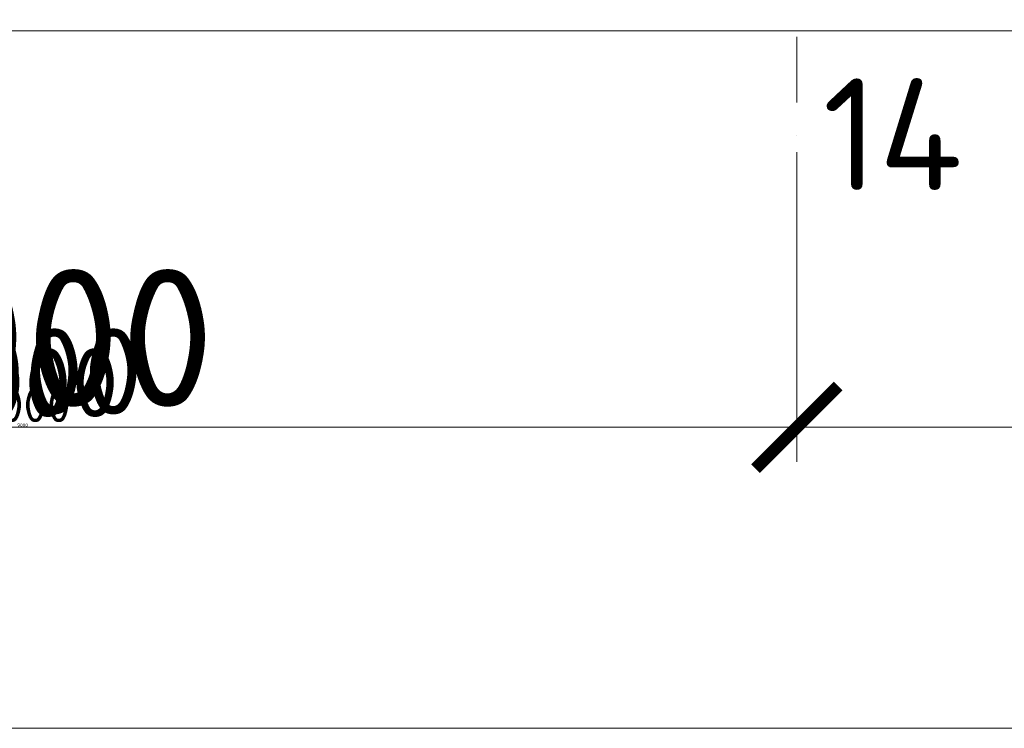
# Model space of a CAD drawing. Header units: millimetres. Extents: x -1695604 to 5289369, y -1488057 to 2187451.
# Tile 589 of 656: x 425033 to 430756, y 144775 to 148895. Entities that reach past the tile are written whole.
import ezdxf

# ---------------------------------------------------------------- set-up
doc = ezdxf.new("R2010")
doc.units = ezdxf.units.MM
doc.linetypes.add('CENTERX2', pattern=[101.6, 63.5, -12.7, 12.7, -12.7])
doc.linetypes.add('DASHDOT', pattern=[25.4, 12.7, -6.35, 0, -6.35])
doc.layers.get('Defpoints').update_dxf_attribs({"color": 8})
for name, color, linetype, lineweight in [('A99_N_koty-200', 5, 'Continuous', 5), ('A99_N_koty-200 @ 1', 5, 'Continuous', 5), ('A99_N_koty-200 @ 10', 5, 'Continuous', 5), ('A99_N_koty-200 @ 100', 5, 'Continuous', 5), ('A99_N_koty-200 @ 200', 5, 'Continuous', 5), ('A99_N_koty-200 @ 250 (1)', 5, 'Continuous', 5), ('A99_N_koty-200 @ 250 (2)', 5, 'Continuous', 5), ('A99_N_koty-200 @ 400', 5, 'Continuous', 5), ('A99_N_txt-popis-200', 240, 'Continuous', 5), ('A99_S_kce-pohl', 7, 'Continuous', 5), ('A99_S_osy', 1, 'CENTERX2', 5)]:
    doc.layers.add(name, color=color, linetype=linetype, lineweight=lineweight)
doc.styles.add('A99_kota', font='isocpeur.ttf', dxfattribs={"height": 2})
doc.styles.add('ad_popis 100', font='isocpeur.ttf', dxfattribs={"height": 200})
doc.dimstyles.new('A99_kota_200 new', dxfattribs={"dimscale": 200, "dimtxt": 2, "dimasz": 1.2, "dimexe": 0.5, "dimexo": 1.5, "dimgap": 0.3, "dimtad": 1, "dimdec": 0, "dimzin": 3, "dimdsep": 46, "dimtxsty": 'A99_kota', "dimblk": 'ARCHTICK', "dimcen": 2.5, "dimazin": 2, "dimtfac": 0.75, "dimtdec": 0, "dimtmove": 2, "dimatfit": 0, "dimfxl": 0, "dimtolj": 1, "dimtzin": 0, "dimlwd": 5, "dimlwe": 5, "dimarcsym": 0})

# ---------------------------------------------------------------- blocks, each defined once
blk = doc.blocks.new('_ArchTick')
at = {"color": 0, "linetype": 'ByBlock', "const_width": 0.15}
blk.add_lwpolyline([(-0.5, -0.5), (0.5, 0.5)], dxfattribs=at)
blk = doc.blocks.new('*D4560')
at = {"layer": 'A99_N_koty-200', "color": 0, "linetype": 'Continuous', "lineweight": 5, "ltscale": 10, "transparency": 16777216}
for p, q in [((429550, 146925), (429550, 146475)), ((438550, 146925), (438550, 146475)), ((438550, 146525), (429550, 146525))]:
    blk.add_line(p, q, dxfattribs=at)
at = {"layer": 'Defpoints', "color": 0, "linetype": 'Continuous', "lineweight": 18, "ltscale": 10, "transparency": 16777216}
for p in [(429550, 149400), (438550, 149400), (429550, 146525)]:
    blk.add_point(p, dxfattribs=at)
at = {"layer": 'A99_N_koty-200', "color": 0, "linetype": 'Continuous', "lineweight": 5, "ltscale": 10, "transparency": 16777216, "xscale": 120, "yscale": 120, "zscale": 120, "rotation": 180}
blk.add_blockref('_ArchTick', (429550, 146525), dxfattribs=at)
at = {"layer": 'A99_N_koty-200', "color": 0, "linetype": 'Continuous', "lineweight": 5, "ltscale": 10, "transparency": 16777216, "xscale": 120, "yscale": 120, "zscale": 120}
blk.add_blockref('_ArchTick', (438550, 146525), dxfattribs=at)
at = {"layer": 'A99_N_koty-200', "color": 0, "linetype": 'Continuous', "ltscale": 10, "transparency": 16777216, "insert": (434050, 146655), "char_height": 200, "attachment_point": 5, "style": 'A99_kota'}
blk.add_mtext('\\A1;9000', dxfattribs=at)
blk = doc.blocks.new('*D4561')
at = {"layer": 'A99_N_koty-200', "color": 0, "linetype": 'Continuous', "lineweight": 5, "ltscale": 10, "transparency": 16777216}
for p, q in [((429550, 147325), (429550, 146425)), ((438550, 147325), (438550, 146425)), ((438550, 146525), (429550, 146525))]:
    blk.add_line(p, q, dxfattribs=at)
at = {"layer": 'Defpoints', "color": 0, "linetype": 'Continuous', "lineweight": 18, "ltscale": 10, "transparency": 16777216}
for p in [(429550, 149400), (438550, 149400), (429550, 146525)]:
    blk.add_point(p, dxfattribs=at)
at = {"layer": 'A99_N_koty-200', "color": 0, "linetype": 'Continuous', "lineweight": 5, "ltscale": 10, "transparency": 16777216, "xscale": 240, "yscale": 240, "zscale": 240, "rotation": 180}
blk.add_blockref('_ArchTick', (429550, 146525), dxfattribs=at)
at = {"layer": 'A99_N_koty-200', "color": 0, "linetype": 'Continuous', "lineweight": 5, "ltscale": 10, "transparency": 16777216, "xscale": 240, "yscale": 240, "zscale": 240}
blk.add_blockref('_ArchTick', (438550, 146525), dxfattribs=at)
at = {"layer": 'A99_N_koty-200', "color": 0, "linetype": 'Continuous', "ltscale": 10, "transparency": 16777216, "insert": (434050, 146785), "char_height": 400, "attachment_point": 5, "style": 'A99_kota'}
blk.add_mtext('\\A1;9000', dxfattribs=at)
blk = doc.blocks.new('*D4562')
at = {"layer": 'A99_N_koty-200', "color": 0, "linetype": 'Continuous', "lineweight": 5, "ltscale": 10, "transparency": 16777216}
for p, q in [((429550, 146529), (429550, 146524.5)), ((438550, 146525), (429550, 146525)), ((438550, 146529), (438550, 146524.5))]:
    blk.add_line(p, q, dxfattribs=at)
at = {"layer": 'Defpoints', "color": 0, "linetype": 'Continuous', "lineweight": 18, "ltscale": 10, "transparency": 16777216}
for p in [(429550, 149400), (438550, 149400), (429550, 146525)]:
    blk.add_point(p, dxfattribs=at)
at = {"layer": 'A99_N_koty-200', "color": 0, "linetype": 'Continuous', "lineweight": 5, "ltscale": 10, "transparency": 16777216, "xscale": 1.2, "yscale": 1.2, "zscale": 1.2, "rotation": 180}
blk.add_blockref('_ArchTick', (429550, 146525), dxfattribs=at)
at = {"layer": 'A99_N_koty-200', "color": 0, "linetype": 'Continuous', "lineweight": 5, "ltscale": 10, "transparency": 16777216, "xscale": 1.2, "yscale": 1.2, "zscale": 1.2}
blk.add_blockref('_ArchTick', (438550, 146525), dxfattribs=at)
at = {"layer": 'A99_N_koty-200', "color": 0, "linetype": 'Continuous', "ltscale": 10, "transparency": 16777216, "insert": (434050, 146526.3), "char_height": 2, "attachment_point": 5, "style": 'A99_kota'}
blk.add_mtext('\\A1;9000', dxfattribs=at)
blk = doc.blocks.new('*D4563')
at = {"layer": 'A99_N_koty-200', "color": 0, "linetype": 'Continuous', "lineweight": 5, "ltscale": 10, "transparency": 16777216}
for p, q in [((429550, 148125), (429550, 146325)), ((438550, 148125), (438550, 146325)), ((438550, 146525), (429550, 146525))]:
    blk.add_line(p, q, dxfattribs=at)
at = {"layer": 'Defpoints', "color": 0, "linetype": 'Continuous', "lineweight": 18, "ltscale": 10, "transparency": 16777216}
for p in [(429550, 149400), (438550, 149400), (429550, 146525)]:
    blk.add_point(p, dxfattribs=at)
at = {"layer": 'A99_N_koty-200', "color": 0, "linetype": 'Continuous', "lineweight": 5, "ltscale": 10, "transparency": 16777216, "xscale": 480, "yscale": 480, "zscale": 480, "rotation": 180}
blk.add_blockref('_ArchTick', (429550, 146525), dxfattribs=at)
at = {"layer": 'A99_N_koty-200', "color": 0, "linetype": 'Continuous', "lineweight": 5, "ltscale": 10, "transparency": 16777216, "xscale": 480, "yscale": 480, "zscale": 480}
blk.add_blockref('_ArchTick', (438550, 146525), dxfattribs=at)
at = {"layer": 'A99_N_koty-200', "color": 0, "linetype": 'Continuous', "ltscale": 10, "transparency": 16777216, "insert": (434050, 147045), "char_height": 800, "attachment_point": 5, "style": 'A99_kota'}
blk.add_mtext('\\A1;9000', dxfattribs=at)
blk = doc.blocks.new('*D4564')
at = {"layer": 'A99_N_koty-200', "color": 0, "linetype": 'Continuous', "lineweight": 5, "ltscale": 10, "transparency": 16777216}
for p, q in [((429550, 146565), (429550, 146520)), ((438550, 146565), (438550, 146520)), ((438550, 146525), (429550, 146525))]:
    blk.add_line(p, q, dxfattribs=at)
at = {"layer": 'Defpoints', "color": 0, "linetype": 'Continuous', "lineweight": 18, "ltscale": 10, "transparency": 16777216}
for p in [(429550, 149400), (438550, 149400), (429550, 146525)]:
    blk.add_point(p, dxfattribs=at)
at = {"layer": 'A99_N_koty-200', "color": 0, "linetype": 'Continuous', "lineweight": 5, "ltscale": 10, "transparency": 16777216, "xscale": 12, "yscale": 12, "zscale": 12, "rotation": 180}
blk.add_blockref('_ArchTick', (429550, 146525), dxfattribs=at)
at = {"layer": 'A99_N_koty-200', "color": 0, "linetype": 'Continuous', "lineweight": 5, "ltscale": 10, "transparency": 16777216, "xscale": 12, "yscale": 12, "zscale": 12}
blk.add_blockref('_ArchTick', (438550, 146525), dxfattribs=at)
at = {"layer": 'A99_N_koty-200', "color": 0, "linetype": 'Continuous', "ltscale": 10, "transparency": 16777216, "insert": (434050, 146538), "char_height": 20, "attachment_point": 5, "style": 'A99_kota'}
blk.add_mtext('\\A1;9000', dxfattribs=at)
blk = doc.blocks.new('*D4565')
at = {"layer": 'A99_N_koty-200', "color": 0, "linetype": 'Continuous', "lineweight": 5, "ltscale": 10, "transparency": 16777216}
for p, q in [((429550, 147525), (429550, 146400)), ((438550, 147525), (438550, 146400)), ((438550, 146525), (429550, 146525))]:
    blk.add_line(p, q, dxfattribs=at)
at = {"layer": 'Defpoints', "color": 0, "linetype": 'Continuous', "lineweight": 18, "ltscale": 10, "transparency": 16777216}
for p in [(429550, 149400), (438550, 149400), (429550, 146525)]:
    blk.add_point(p, dxfattribs=at)
at = {"layer": 'A99_N_koty-200', "color": 0, "linetype": 'Continuous', "lineweight": 5, "ltscale": 10, "transparency": 16777216, "xscale": 300, "yscale": 300, "zscale": 300, "rotation": 180}
blk.add_blockref('_ArchTick', (429550, 146525), dxfattribs=at)
at = {"layer": 'A99_N_koty-200', "color": 0, "linetype": 'Continuous', "lineweight": 5, "ltscale": 10, "transparency": 16777216, "xscale": 300, "yscale": 300, "zscale": 300}
blk.add_blockref('_ArchTick', (438550, 146525), dxfattribs=at)
at = {"layer": 'A99_N_koty-200', "color": 0, "linetype": 'Continuous', "ltscale": 10, "transparency": 16777216, "insert": (434050, 146850), "char_height": 500, "attachment_point": 5, "style": 'A99_kota'}
blk.add_mtext('\\A1;9000', dxfattribs=at)
blk = doc.blocks.new('*D4566')
at = {"layer": 'A99_N_koty-200', "color": 0, "linetype": 'Continuous', "lineweight": 5, "ltscale": 10, "transparency": 16777216}
for p, q in [((429550, 147525), (429550, 146400)), ((438550, 147525), (438550, 146400)), ((438550, 146525), (429550, 146525))]:
    blk.add_line(p, q, dxfattribs=at)
at = {"layer": 'Defpoints', "color": 0, "linetype": 'Continuous', "lineweight": 18, "ltscale": 10, "transparency": 16777216}
for p in [(429550, 149400), (438550, 149400), (429550, 146525)]:
    blk.add_point(p, dxfattribs=at)
at = {"layer": 'A99_N_koty-200', "color": 0, "linetype": 'Continuous', "lineweight": 5, "ltscale": 10, "transparency": 16777216, "xscale": 300, "yscale": 300, "zscale": 300, "rotation": 180}
blk.add_blockref('_ArchTick', (429550, 146525), dxfattribs=at)
at = {"layer": 'A99_N_koty-200', "color": 0, "linetype": 'Continuous', "lineweight": 5, "ltscale": 10, "transparency": 16777216, "xscale": 300, "yscale": 300, "zscale": 300}
blk.add_blockref('_ArchTick', (438550, 146525), dxfattribs=at)
at = {"layer": 'A99_N_koty-200', "color": 0, "linetype": 'Continuous', "ltscale": 10, "transparency": 16777216, "insert": (434050, 146850), "char_height": 500, "attachment_point": 5, "style": 'A99_kota'}
blk.add_mtext('\\A1;9000', dxfattribs=at)
blk = doc.blocks.new('*D4568')
at = {"layer": 'A99_N_koty-200', "color": 0, "linetype": 'Continuous', "lineweight": 5, "ltscale": 10, "transparency": 16777216}
for p, q in [((420550, 146925), (420550, 146475)), ((429550, 146925), (429550, 146475)), ((429550, 146525), (420550, 146525))]:
    blk.add_line(p, q, dxfattribs=at)
at = {"layer": 'Defpoints', "color": 0, "linetype": 'Continuous', "lineweight": 18, "ltscale": 10, "transparency": 16777216}
for p in [(420550, 149400), (429550, 149400), (420550, 146525)]:
    blk.add_point(p, dxfattribs=at)
at = {"layer": 'A99_N_koty-200', "color": 0, "linetype": 'Continuous', "lineweight": 5, "ltscale": 10, "transparency": 16777216, "xscale": 120, "yscale": 120, "zscale": 120, "rotation": 180}
blk.add_blockref('_ArchTick', (420550, 146525), dxfattribs=at)
at = {"layer": 'A99_N_koty-200', "color": 0, "linetype": 'Continuous', "lineweight": 5, "ltscale": 10, "transparency": 16777216, "xscale": 120, "yscale": 120, "zscale": 120}
blk.add_blockref('_ArchTick', (429550, 146525), dxfattribs=at)
at = {"layer": 'A99_N_koty-200', "color": 0, "linetype": 'Continuous', "ltscale": 10, "transparency": 16777216, "insert": (425050, 146655), "char_height": 200, "attachment_point": 5, "style": 'A99_kota'}
blk.add_mtext('\\A1;9000', dxfattribs=at)
blk = doc.blocks.new('*D4569')
at = {"layer": 'A99_N_koty-200', "color": 0, "linetype": 'Continuous', "lineweight": 5, "ltscale": 10, "transparency": 16777216}
for p, q in [((420550, 147325), (420550, 146425)), ((429550, 147325), (429550, 146425)), ((429550, 146525), (420550, 146525))]:
    blk.add_line(p, q, dxfattribs=at)
at = {"layer": 'Defpoints', "color": 0, "linetype": 'Continuous', "lineweight": 18, "ltscale": 10, "transparency": 16777216}
for p in [(420550, 149400), (429550, 149400), (420550, 146525)]:
    blk.add_point(p, dxfattribs=at)
at = {"layer": 'A99_N_koty-200', "color": 0, "linetype": 'Continuous', "lineweight": 5, "ltscale": 10, "transparency": 16777216, "xscale": 240, "yscale": 240, "zscale": 240, "rotation": 180}
blk.add_blockref('_ArchTick', (420550, 146525), dxfattribs=at)
at = {"layer": 'A99_N_koty-200', "color": 0, "linetype": 'Continuous', "lineweight": 5, "ltscale": 10, "transparency": 16777216, "xscale": 240, "yscale": 240, "zscale": 240}
blk.add_blockref('_ArchTick', (429550, 146525), dxfattribs=at)
at = {"layer": 'A99_N_koty-200', "color": 0, "linetype": 'Continuous', "ltscale": 10, "transparency": 16777216, "insert": (425050, 146785), "char_height": 400, "attachment_point": 5, "style": 'A99_kota'}
blk.add_mtext('\\A1;9000', dxfattribs=at)
blk = doc.blocks.new('*D4570')
at = {"layer": 'A99_N_koty-200', "color": 0, "linetype": 'Continuous', "lineweight": 5, "ltscale": 10, "transparency": 16777216}
for p, q in [((420550, 146529), (420550, 146524.5)), ((429550, 146525), (420550, 146525)), ((429550, 146529), (429550, 146524.5))]:
    blk.add_line(p, q, dxfattribs=at)
at = {"layer": 'Defpoints', "color": 0, "linetype": 'Continuous', "lineweight": 18, "ltscale": 10, "transparency": 16777216}
for p in [(420550, 149400), (429550, 149400), (420550, 146525)]:
    blk.add_point(p, dxfattribs=at)
at = {"layer": 'A99_N_koty-200', "color": 0, "linetype": 'Continuous', "lineweight": 5, "ltscale": 10, "transparency": 16777216, "xscale": 1.2, "yscale": 1.2, "zscale": 1.2, "rotation": 180}
blk.add_blockref('_ArchTick', (420550, 146525), dxfattribs=at)
at = {"layer": 'A99_N_koty-200', "color": 0, "linetype": 'Continuous', "lineweight": 5, "ltscale": 10, "transparency": 16777216, "xscale": 1.2, "yscale": 1.2, "zscale": 1.2}
blk.add_blockref('_ArchTick', (429550, 146525), dxfattribs=at)
at = {"layer": 'A99_N_koty-200', "color": 0, "linetype": 'Continuous', "ltscale": 10, "transparency": 16777216, "insert": (425050, 146526.3), "char_height": 2, "attachment_point": 5, "style": 'A99_kota'}
blk.add_mtext('\\A1;9000', dxfattribs=at)
blk = doc.blocks.new('*D4571')
at = {"layer": 'A99_N_koty-200', "color": 0, "linetype": 'Continuous', "lineweight": 5, "ltscale": 10, "transparency": 16777216}
for p, q in [((420550, 148125), (420550, 146325)), ((429550, 148125), (429550, 146325)), ((429550, 146525), (420550, 146525))]:
    blk.add_line(p, q, dxfattribs=at)
at = {"layer": 'Defpoints', "color": 0, "linetype": 'Continuous', "lineweight": 18, "ltscale": 10, "transparency": 16777216}
for p in [(420550, 149400), (429550, 149400), (420550, 146525)]:
    blk.add_point(p, dxfattribs=at)
at = {"layer": 'A99_N_koty-200', "color": 0, "linetype": 'Continuous', "lineweight": 5, "ltscale": 10, "transparency": 16777216, "xscale": 480, "yscale": 480, "zscale": 480, "rotation": 180}
blk.add_blockref('_ArchTick', (420550, 146525), dxfattribs=at)
at = {"layer": 'A99_N_koty-200', "color": 0, "linetype": 'Continuous', "lineweight": 5, "ltscale": 10, "transparency": 16777216, "xscale": 480, "yscale": 480, "zscale": 480}
blk.add_blockref('_ArchTick', (429550, 146525), dxfattribs=at)
at = {"layer": 'A99_N_koty-200', "color": 0, "linetype": 'Continuous', "ltscale": 10, "transparency": 16777216, "insert": (425050, 147045), "char_height": 800, "attachment_point": 5, "style": 'A99_kota'}
blk.add_mtext('\\A1;9000', dxfattribs=at)
blk = doc.blocks.new('*D4572')
at = {"layer": 'A99_N_koty-200', "color": 0, "linetype": 'Continuous', "lineweight": 5, "ltscale": 10, "transparency": 16777216}
for p, q in [((420550, 146565), (420550, 146520)), ((429550, 146565), (429550, 146520)), ((429550, 146525), (420550, 146525))]:
    blk.add_line(p, q, dxfattribs=at)
at = {"layer": 'Defpoints', "color": 0, "linetype": 'Continuous', "lineweight": 18, "ltscale": 10, "transparency": 16777216}
for p in [(420550, 149400), (429550, 149400), (420550, 146525)]:
    blk.add_point(p, dxfattribs=at)
at = {"layer": 'A99_N_koty-200', "color": 0, "linetype": 'Continuous', "lineweight": 5, "ltscale": 10, "transparency": 16777216, "xscale": 12, "yscale": 12, "zscale": 12, "rotation": 180}
blk.add_blockref('_ArchTick', (420550, 146525), dxfattribs=at)
at = {"layer": 'A99_N_koty-200', "color": 0, "linetype": 'Continuous', "lineweight": 5, "ltscale": 10, "transparency": 16777216, "xscale": 12, "yscale": 12, "zscale": 12}
blk.add_blockref('_ArchTick', (429550, 146525), dxfattribs=at)
at = {"layer": 'A99_N_koty-200', "color": 0, "linetype": 'Continuous', "ltscale": 10, "transparency": 16777216, "insert": (425050, 146538), "char_height": 20, "attachment_point": 5, "style": 'A99_kota'}
blk.add_mtext('\\A1;9000', dxfattribs=at)
blk = doc.blocks.new('*D4573')
at = {"layer": 'A99_N_koty-200', "color": 0, "linetype": 'Continuous', "lineweight": 5, "ltscale": 10, "transparency": 16777216}
for p, q in [((420550, 147525), (420550, 146400)), ((429550, 147525), (429550, 146400)), ((429550, 146525), (420550, 146525))]:
    blk.add_line(p, q, dxfattribs=at)
at = {"layer": 'Defpoints', "color": 0, "linetype": 'Continuous', "lineweight": 18, "ltscale": 10, "transparency": 16777216}
for p in [(420550, 149400), (429550, 149400), (420550, 146525)]:
    blk.add_point(p, dxfattribs=at)
at = {"layer": 'A99_N_koty-200', "color": 0, "linetype": 'Continuous', "lineweight": 5, "ltscale": 10, "transparency": 16777216, "xscale": 300, "yscale": 300, "zscale": 300, "rotation": 180}
blk.add_blockref('_ArchTick', (420550, 146525), dxfattribs=at)
at = {"layer": 'A99_N_koty-200', "color": 0, "linetype": 'Continuous', "lineweight": 5, "ltscale": 10, "transparency": 16777216, "xscale": 300, "yscale": 300, "zscale": 300}
blk.add_blockref('_ArchTick', (429550, 146525), dxfattribs=at)
at = {"layer": 'A99_N_koty-200', "color": 0, "linetype": 'Continuous', "ltscale": 10, "transparency": 16777216, "insert": (425050, 146850), "char_height": 500, "attachment_point": 5, "style": 'A99_kota'}
blk.add_mtext('\\A1;9000', dxfattribs=at)
blk = doc.blocks.new('*D4574')
at = {"layer": 'A99_N_koty-200', "color": 0, "linetype": 'Continuous', "lineweight": 5, "ltscale": 10, "transparency": 16777216}
for p, q in [((420550, 147525), (420550, 146400)), ((429550, 147525), (429550, 146400)), ((429550, 146525), (420550, 146525))]:
    blk.add_line(p, q, dxfattribs=at)
at = {"layer": 'Defpoints', "color": 0, "linetype": 'Continuous', "lineweight": 18, "ltscale": 10, "transparency": 16777216}
for p in [(420550, 149400), (429550, 149400), (420550, 146525)]:
    blk.add_point(p, dxfattribs=at)
at = {"layer": 'A99_N_koty-200', "color": 0, "linetype": 'Continuous', "lineweight": 5, "ltscale": 10, "transparency": 16777216, "xscale": 300, "yscale": 300, "zscale": 300, "rotation": 180}
blk.add_blockref('_ArchTick', (420550, 146525), dxfattribs=at)
at = {"layer": 'A99_N_koty-200', "color": 0, "linetype": 'Continuous', "lineweight": 5, "ltscale": 10, "transparency": 16777216, "xscale": 300, "yscale": 300, "zscale": 300}
blk.add_blockref('_ArchTick', (429550, 146525), dxfattribs=at)
at = {"layer": 'A99_N_koty-200', "color": 0, "linetype": 'Continuous', "ltscale": 10, "transparency": 16777216, "insert": (425050, 146850), "char_height": 500, "attachment_point": 5, "style": 'A99_kota'}
blk.add_mtext('\\A1;9000', dxfattribs=at)
blk = doc.blocks.new('*D4672')
at = {"layer": 'A99_N_koty-200', "color": 0, "linetype": 'Continuous', "lineweight": 5, "ltscale": 10, "transparency": 16777216}
for p, q in [((299400, 145175), (299400, 144725)), ((438875.5, 145175), (438875.5, 144725)), ((438875.5, 144775), (299400, 144775))]:
    blk.add_line(p, q, dxfattribs=at)
at = {"layer": 'Defpoints', "color": 0, "linetype": 'Continuous', "lineweight": 18, "ltscale": 10, "transparency": 16777216}
for p in [(299400, 148705), (438875.5, 148705), (299400, 144775)]:
    blk.add_point(p, dxfattribs=at)
at = {"layer": 'A99_N_koty-200', "color": 0, "linetype": 'Continuous', "lineweight": 5, "ltscale": 10, "transparency": 16777216, "xscale": 120, "yscale": 120, "zscale": 120, "rotation": 180}
blk.add_blockref('_ArchTick', (299400, 144775), dxfattribs=at)
at = {"layer": 'A99_N_koty-200', "color": 0, "linetype": 'Continuous', "lineweight": 5, "ltscale": 10, "transparency": 16777216, "xscale": 120, "yscale": 120, "zscale": 120}
blk.add_blockref('_ArchTick', (438875.5, 144775), dxfattribs=at)
at = {"layer": 'A99_N_koty-200', "color": 0, "linetype": 'Continuous', "ltscale": 10, "transparency": 16777216, "insert": (369137.8, 144905), "char_height": 200, "attachment_point": 5, "style": 'A99_kota'}
blk.add_mtext('\\A1;139476', dxfattribs=at)
blk = doc.blocks.new('*D4673')
at = {"layer": 'A99_N_koty-200', "color": 0, "linetype": 'Continuous', "lineweight": 5, "ltscale": 10, "transparency": 16777216}
for p, q in [((299400, 145575), (299400, 144675)), ((438875.5, 145575), (438875.5, 144675)), ((438875.5, 144775), (299400, 144775))]:
    blk.add_line(p, q, dxfattribs=at)
at = {"layer": 'Defpoints', "color": 0, "linetype": 'Continuous', "lineweight": 18, "ltscale": 10, "transparency": 16777216}
for p in [(299400, 148705), (438875.5, 148705), (299400, 144775)]:
    blk.add_point(p, dxfattribs=at)
at = {"layer": 'A99_N_koty-200', "color": 0, "linetype": 'Continuous', "lineweight": 5, "ltscale": 10, "transparency": 16777216, "xscale": 240, "yscale": 240, "zscale": 240, "rotation": 180}
blk.add_blockref('_ArchTick', (299400, 144775), dxfattribs=at)
at = {"layer": 'A99_N_koty-200', "color": 0, "linetype": 'Continuous', "lineweight": 5, "ltscale": 10, "transparency": 16777216, "xscale": 240, "yscale": 240, "zscale": 240}
blk.add_blockref('_ArchTick', (438875.5, 144775), dxfattribs=at)
at = {"layer": 'A99_N_koty-200', "color": 0, "linetype": 'Continuous', "ltscale": 10, "transparency": 16777216, "insert": (369137.8, 145035), "char_height": 400, "attachment_point": 5, "style": 'A99_kota'}
blk.add_mtext('\\A1;139476', dxfattribs=at)
blk = doc.blocks.new('*D4674')
at = {"layer": 'A99_N_koty-200', "color": 0, "linetype": 'Continuous', "lineweight": 5, "ltscale": 10, "transparency": 16777216}
for p, q in [((299400, 144779), (299400, 144774.5)), ((438875.5, 144779), (438875.5, 144774.5)), ((438875.5, 144775), (299400, 144775))]:
    blk.add_line(p, q, dxfattribs=at)
at = {"layer": 'Defpoints', "color": 0, "linetype": 'Continuous', "lineweight": 18, "ltscale": 10, "transparency": 16777216}
for p in [(299400, 148705), (438875.5, 148705), (299400, 144775)]:
    blk.add_point(p, dxfattribs=at)
at = {"layer": 'A99_N_koty-200', "color": 0, "linetype": 'Continuous', "lineweight": 5, "ltscale": 10, "transparency": 16777216, "xscale": 1.2, "yscale": 1.2, "zscale": 1.2, "rotation": 180}
blk.add_blockref('_ArchTick', (299400, 144775), dxfattribs=at)
at = {"layer": 'A99_N_koty-200', "color": 0, "linetype": 'Continuous', "lineweight": 5, "ltscale": 10, "transparency": 16777216, "xscale": 1.2, "yscale": 1.2, "zscale": 1.2}
blk.add_blockref('_ArchTick', (438875.5, 144775), dxfattribs=at)
at = {"layer": 'A99_N_koty-200', "color": 0, "linetype": 'Continuous', "ltscale": 10, "transparency": 16777216, "insert": (369137.8, 144776.3), "char_height": 2, "attachment_point": 5, "style": 'A99_kota'}
blk.add_mtext('\\A1;139476', dxfattribs=at)
blk = doc.blocks.new('*D4675')
at = {"layer": 'A99_N_koty-200', "color": 0, "linetype": 'Continuous', "lineweight": 5, "ltscale": 10, "transparency": 16777216}
for p, q in [((299400, 146375), (299400, 144575)), ((438875.5, 146375), (438875.5, 144575)), ((438875.5, 144775), (299400, 144775))]:
    blk.add_line(p, q, dxfattribs=at)
at = {"layer": 'Defpoints', "color": 0, "linetype": 'Continuous', "lineweight": 18, "ltscale": 10, "transparency": 16777216}
for p in [(299400, 148705), (438875.5, 148705), (299400, 144775)]:
    blk.add_point(p, dxfattribs=at)
at = {"layer": 'A99_N_koty-200', "color": 0, "linetype": 'Continuous', "lineweight": 5, "ltscale": 10, "transparency": 16777216, "xscale": 480, "yscale": 480, "zscale": 480, "rotation": 180}
blk.add_blockref('_ArchTick', (299400, 144775), dxfattribs=at)
at = {"layer": 'A99_N_koty-200', "color": 0, "linetype": 'Continuous', "lineweight": 5, "ltscale": 10, "transparency": 16777216, "xscale": 480, "yscale": 480, "zscale": 480}
blk.add_blockref('_ArchTick', (438875.5, 144775), dxfattribs=at)
at = {"layer": 'A99_N_koty-200', "color": 0, "linetype": 'Continuous', "ltscale": 10, "transparency": 16777216, "insert": (369137.8, 145295), "char_height": 800, "attachment_point": 5, "style": 'A99_kota'}
blk.add_mtext('\\A1;139476', dxfattribs=at)
blk = doc.blocks.new('*D4676')
at = {"layer": 'A99_N_koty-200', "color": 0, "linetype": 'Continuous', "lineweight": 5, "ltscale": 10, "transparency": 16777216}
for p, q in [((299400, 144815), (299400, 144770)), ((438875.5, 144815), (438875.5, 144770)), ((438875.5, 144775), (299400, 144775))]:
    blk.add_line(p, q, dxfattribs=at)
at = {"layer": 'Defpoints', "color": 0, "linetype": 'Continuous', "lineweight": 18, "ltscale": 10, "transparency": 16777216}
for p in [(299400, 148705), (438875.5, 148705), (299400, 144775)]:
    blk.add_point(p, dxfattribs=at)
at = {"layer": 'A99_N_koty-200', "color": 0, "linetype": 'Continuous', "lineweight": 5, "ltscale": 10, "transparency": 16777216, "xscale": 12, "yscale": 12, "zscale": 12, "rotation": 180}
blk.add_blockref('_ArchTick', (299400, 144775), dxfattribs=at)
at = {"layer": 'A99_N_koty-200', "color": 0, "linetype": 'Continuous', "lineweight": 5, "ltscale": 10, "transparency": 16777216, "xscale": 12, "yscale": 12, "zscale": 12}
blk.add_blockref('_ArchTick', (438875.5, 144775), dxfattribs=at)
at = {"layer": 'A99_N_koty-200', "color": 0, "linetype": 'Continuous', "ltscale": 10, "transparency": 16777216, "insert": (369137.8, 144788), "char_height": 20, "attachment_point": 5, "style": 'A99_kota'}
blk.add_mtext('\\A1;139476', dxfattribs=at)
blk = doc.blocks.new('*D4677')
at = {"layer": 'A99_N_koty-200', "color": 0, "linetype": 'Continuous', "lineweight": 5, "ltscale": 10, "transparency": 16777216}
for p, q in [((299400, 145775), (299400, 144650)), ((438875.5, 145775), (438875.5, 144650)), ((438875.5, 144775), (299400, 144775))]:
    blk.add_line(p, q, dxfattribs=at)
at = {"layer": 'Defpoints', "color": 0, "linetype": 'Continuous', "lineweight": 18, "ltscale": 10, "transparency": 16777216}
for p in [(299400, 148705), (438875.5, 148705), (299400, 144775)]:
    blk.add_point(p, dxfattribs=at)
at = {"layer": 'A99_N_koty-200', "color": 0, "linetype": 'Continuous', "lineweight": 5, "ltscale": 10, "transparency": 16777216, "xscale": 300, "yscale": 300, "zscale": 300, "rotation": 180}
blk.add_blockref('_ArchTick', (299400, 144775), dxfattribs=at)
at = {"layer": 'A99_N_koty-200', "color": 0, "linetype": 'Continuous', "lineweight": 5, "ltscale": 10, "transparency": 16777216, "xscale": 300, "yscale": 300, "zscale": 300}
blk.add_blockref('_ArchTick', (438875.5, 144775), dxfattribs=at)
at = {"layer": 'A99_N_koty-200', "color": 0, "linetype": 'Continuous', "ltscale": 10, "transparency": 16777216, "insert": (369137.8, 145100), "char_height": 500, "attachment_point": 5, "style": 'A99_kota'}
blk.add_mtext('\\A1;139476', dxfattribs=at)
blk = doc.blocks.new('*D4678')
at = {"layer": 'A99_N_koty-200', "color": 0, "linetype": 'Continuous', "lineweight": 5, "ltscale": 10, "transparency": 16777216}
for p, q in [((299400, 145775), (299400, 144650)), ((438875.5, 145775), (438875.5, 144650)), ((438875.5, 144775), (299400, 144775))]:
    blk.add_line(p, q, dxfattribs=at)
at = {"layer": 'Defpoints', "color": 0, "linetype": 'Continuous', "lineweight": 18, "ltscale": 10, "transparency": 16777216}
for p in [(299400, 148705), (438875.5, 148705), (299400, 144775)]:
    blk.add_point(p, dxfattribs=at)
at = {"layer": 'A99_N_koty-200', "color": 0, "linetype": 'Continuous', "lineweight": 5, "ltscale": 10, "transparency": 16777216, "xscale": 300, "yscale": 300, "zscale": 300, "rotation": 180}
blk.add_blockref('_ArchTick', (299400, 144775), dxfattribs=at)
at = {"layer": 'A99_N_koty-200', "color": 0, "linetype": 'Continuous', "lineweight": 5, "ltscale": 10, "transparency": 16777216, "xscale": 300, "yscale": 300, "zscale": 300}
blk.add_blockref('_ArchTick', (438875.5, 144775), dxfattribs=at)
at = {"layer": 'A99_N_koty-200', "color": 0, "linetype": 'Continuous', "ltscale": 10, "transparency": 16777216, "insert": (369137.8, 145100), "char_height": 500, "attachment_point": 5, "style": 'A99_kota'}
blk.add_mtext('\\A1;139476', dxfattribs=at)
blk = doc.blocks.new('*U5971')
at = {"layer": 'A99_N_koty-200 @ 1', "linetype": 'Continuous', "ltscale": 10}
dim = blk.add_linear_dim(base=(429550, 146525), p1=(438550, 149400), p2=(429550, 149400), angle=180, dimstyle='A99_kota_200 new', override={"dimscale": 1, "dimtix": 1, "dimtofl": 1, "dimtmove": 1, "dimatfit": 1}, dxfattribs=at)
dim.commit()
dim.dimension.update_dxf_attribs({"geometry": '*D4562', "text_midpoint": (434050, 146526.3)})
at = {"layer": 'A99_N_koty-200 @ 10', "linetype": 'Continuous', "ltscale": 10}
dim = blk.add_linear_dim(base=(429550, 146525), p1=(438550, 149400), p2=(429550, 149400), angle=180, dimstyle='A99_kota_200 new', override={"dimscale": 10, "dimtix": 1, "dimtofl": 1, "dimtmove": 1, "dimatfit": 1}, dxfattribs=at)
dim.commit()
dim.dimension.update_dxf_attribs({"geometry": '*D4564', "text_midpoint": (434050, 146538)})
at = {"layer": 'A99_N_koty-200 @ 100', "linetype": 'Continuous', "ltscale": 10}
dim = blk.add_linear_dim(base=(429550, 146525), p1=(438550, 149400), p2=(429550, 149400), angle=180, dimstyle='A99_kota_200 new', override={"dimscale": 100, "dimtix": 1, "dimtofl": 1, "dimtmove": 1, "dimatfit": 1}, dxfattribs=at)
dim.commit()
dim.dimension.update_dxf_attribs({"geometry": '*D4560', "text_midpoint": (434050, 146655)})
at = {"layer": 'A99_N_koty-200 @ 200', "linetype": 'Continuous', "ltscale": 10}
dim = blk.add_linear_dim(base=(429550, 146525), p1=(438550, 149400), p2=(429550, 149400), angle=180, dimstyle='A99_kota_200 new', override={"dimscale": 200, "dimtix": 1, "dimtofl": 1, "dimtmove": 1, "dimatfit": 1}, dxfattribs=at)
dim.commit()
dim.dimension.update_dxf_attribs({"geometry": '*D4561', "text_midpoint": (434050, 146785)})
at = {"layer": 'A99_N_koty-200 @ 250 (1)', "linetype": 'Continuous', "ltscale": 10}
dim = blk.add_linear_dim(base=(429550, 146525), p1=(438550, 149400), p2=(429550, 149400), angle=180, dimstyle='A99_kota_200 new', override={"dimscale": 250, "dimtix": 1, "dimtofl": 1, "dimtmove": 1, "dimatfit": 1}, dxfattribs=at)
dim.commit()
dim.dimension.update_dxf_attribs({"geometry": '*D4566', "text_midpoint": (434050, 146850)})
at = {"layer": 'A99_N_koty-200 @ 250 (2)', "linetype": 'Continuous', "ltscale": 10}
dim = blk.add_linear_dim(base=(429550, 146525), p1=(438550, 149400), p2=(429550, 149400), angle=180, dimstyle='A99_kota_200 new', override={"dimscale": 250, "dimtix": 1, "dimtofl": 1, "dimtmove": 1, "dimatfit": 1}, dxfattribs=at)
dim.commit()
dim.dimension.update_dxf_attribs({"geometry": '*D4565', "text_midpoint": (434050, 146850)})
at = {"layer": 'A99_N_koty-200 @ 400', "linetype": 'Continuous', "ltscale": 10}
dim = blk.add_linear_dim(base=(429550, 146525), p1=(438550, 149400), p2=(429550, 149400), angle=180, dimstyle='A99_kota_200 new', override={"dimscale": 400, "dimtix": 1, "dimtofl": 1, "dimtmove": 1, "dimatfit": 1}, dxfattribs=at)
dim.commit()
dim.dimension.update_dxf_attribs({"geometry": '*D4563', "text_midpoint": (434050, 147045)})
blk = doc.blocks.new('*U5972')
at = {"layer": 'A99_N_koty-200 @ 1', "linetype": 'Continuous', "ltscale": 10}
dim = blk.add_linear_dim(base=(420550, 146525), p1=(429550, 149400), p2=(420550, 149400), angle=180, dimstyle='A99_kota_200 new', override={"dimscale": 1, "dimtix": 1, "dimtofl": 1, "dimtmove": 1, "dimatfit": 1}, dxfattribs=at)
dim.commit()
dim.dimension.update_dxf_attribs({"geometry": '*D4570', "text_midpoint": (425050, 146526.3)})
at = {"layer": 'A99_N_koty-200 @ 10', "linetype": 'Continuous', "ltscale": 10}
dim = blk.add_linear_dim(base=(420550, 146525), p1=(429550, 149400), p2=(420550, 149400), angle=180, dimstyle='A99_kota_200 new', override={"dimscale": 10, "dimtix": 1, "dimtofl": 1, "dimtmove": 1, "dimatfit": 1}, dxfattribs=at)
dim.commit()
dim.dimension.update_dxf_attribs({"geometry": '*D4572', "text_midpoint": (425050, 146538)})
at = {"layer": 'A99_N_koty-200 @ 100', "linetype": 'Continuous', "ltscale": 10}
dim = blk.add_linear_dim(base=(420550, 146525), p1=(429550, 149400), p2=(420550, 149400), angle=180, dimstyle='A99_kota_200 new', override={"dimscale": 100, "dimtix": 1, "dimtofl": 1, "dimtmove": 1, "dimatfit": 1}, dxfattribs=at)
dim.commit()
dim.dimension.update_dxf_attribs({"geometry": '*D4568', "text_midpoint": (425050, 146655)})
at = {"layer": 'A99_N_koty-200 @ 200', "linetype": 'Continuous', "ltscale": 10}
dim = blk.add_linear_dim(base=(420550, 146525), p1=(429550, 149400), p2=(420550, 149400), angle=180, dimstyle='A99_kota_200 new', override={"dimscale": 200, "dimtix": 1, "dimtofl": 1, "dimtmove": 1, "dimatfit": 1}, dxfattribs=at)
dim.commit()
dim.dimension.update_dxf_attribs({"geometry": '*D4569', "text_midpoint": (425050, 146785)})
at = {"layer": 'A99_N_koty-200 @ 250 (1)', "linetype": 'Continuous', "ltscale": 10}
dim = blk.add_linear_dim(base=(420550, 146525), p1=(429550, 149400), p2=(420550, 149400), angle=180, dimstyle='A99_kota_200 new', override={"dimscale": 250, "dimtix": 1, "dimtofl": 1, "dimtmove": 1, "dimatfit": 1}, dxfattribs=at)
dim.commit()
dim.dimension.update_dxf_attribs({"geometry": '*D4574', "text_midpoint": (425050, 146850)})
at = {"layer": 'A99_N_koty-200 @ 250 (2)', "linetype": 'Continuous', "ltscale": 10}
dim = blk.add_linear_dim(base=(420550, 146525), p1=(429550, 149400), p2=(420550, 149400), angle=180, dimstyle='A99_kota_200 new', override={"dimscale": 250, "dimtix": 1, "dimtofl": 1, "dimtmove": 1, "dimatfit": 1}, dxfattribs=at)
dim.commit()
dim.dimension.update_dxf_attribs({"geometry": '*D4573', "text_midpoint": (425050, 146850)})
at = {"layer": 'A99_N_koty-200 @ 400', "linetype": 'Continuous', "ltscale": 10}
dim = blk.add_linear_dim(base=(420550, 146525), p1=(429550, 149400), p2=(420550, 149400), angle=180, dimstyle='A99_kota_200 new', override={"dimscale": 400, "dimtix": 1, "dimtofl": 1, "dimtmove": 1, "dimatfit": 1}, dxfattribs=at)
dim.commit()
dim.dimension.update_dxf_attribs({"geometry": '*D4571', "text_midpoint": (425050, 147045)})
blk = doc.blocks.new('*U5985')
at = {"layer": 'A99_N_koty-200 @ 1', "linetype": 'Continuous', "ltscale": 10}
dim = blk.add_linear_dim(base=(299400, 144775), p1=(438875.5457, 148705), p2=(299400, 148705), angle=180, dimstyle='A99_kota_200 new', override={"dimscale": 1, "dimtix": 1, "dimtofl": 1, "dimtmove": 1, "dimatfit": 1}, dxfattribs=at)
dim.commit()
dim.dimension.update_dxf_attribs({"geometry": '*D4674', "text_midpoint": (369137.7728, 144776.3)})
at = {"layer": 'A99_N_koty-200 @ 10', "linetype": 'Continuous', "ltscale": 10}
dim = blk.add_linear_dim(base=(299400, 144775), p1=(438875.5457, 148705), p2=(299400, 148705), angle=180, dimstyle='A99_kota_200 new', override={"dimscale": 10, "dimtix": 1, "dimtofl": 1, "dimtmove": 1, "dimatfit": 1}, dxfattribs=at)
dim.commit()
dim.dimension.update_dxf_attribs({"geometry": '*D4676', "text_midpoint": (369137.7728, 144788)})
at = {"layer": 'A99_N_koty-200 @ 100', "linetype": 'Continuous', "ltscale": 10}
dim = blk.add_linear_dim(base=(299400, 144775), p1=(438875.5457, 148705), p2=(299400, 148705), angle=180, dimstyle='A99_kota_200 new', override={"dimscale": 100, "dimtix": 1, "dimtofl": 1, "dimtmove": 1, "dimatfit": 1}, dxfattribs=at)
dim.commit()
dim.dimension.update_dxf_attribs({"geometry": '*D4672', "text_midpoint": (369137.7728, 144905)})
at = {"layer": 'A99_N_koty-200 @ 200', "linetype": 'Continuous', "ltscale": 10}
dim = blk.add_linear_dim(base=(299400, 144775), p1=(438875.5457, 148705), p2=(299400, 148705), angle=180, dimstyle='A99_kota_200 new', override={"dimscale": 200, "dimtix": 1, "dimtofl": 1, "dimtmove": 1, "dimatfit": 1}, dxfattribs=at)
dim.commit()
dim.dimension.update_dxf_attribs({"geometry": '*D4673', "text_midpoint": (369137.7728, 145035)})
at = {"layer": 'A99_N_koty-200 @ 250 (1)', "linetype": 'Continuous', "ltscale": 10}
dim = blk.add_linear_dim(base=(299400, 144775), p1=(438875.5457, 148705), p2=(299400, 148705), angle=180, dimstyle='A99_kota_200 new', override={"dimscale": 250, "dimtix": 1, "dimtofl": 1, "dimtmove": 1, "dimatfit": 1}, dxfattribs=at)
dim.commit()
dim.dimension.update_dxf_attribs({"geometry": '*D4678', "text_midpoint": (369137.7728, 145100)})
at = {"layer": 'A99_N_koty-200 @ 250 (2)', "linetype": 'Continuous', "ltscale": 10}
dim = blk.add_linear_dim(base=(299400, 144775), p1=(438875.5457, 148705), p2=(299400, 148705), angle=180, dimstyle='A99_kota_200 new', override={"dimscale": 250, "dimtix": 1, "dimtofl": 1, "dimtmove": 1, "dimatfit": 1}, dxfattribs=at)
dim.commit()
dim.dimension.update_dxf_attribs({"geometry": '*D4677', "text_midpoint": (369137.7728, 145100)})
at = {"layer": 'A99_N_koty-200 @ 400', "linetype": 'Continuous', "ltscale": 10}
dim = blk.add_linear_dim(base=(299400, 144775), p1=(438875.5457, 148705), p2=(299400, 148705), angle=180, dimstyle='A99_kota_200 new', override={"dimscale": 400, "dimtix": 1, "dimtofl": 1, "dimtmove": 1, "dimatfit": 1}, dxfattribs=at)
dim.commit()
dim.dimension.update_dxf_attribs({"geometry": '*D4675', "text_midpoint": (369137.7728, 145295)})

msp = doc.modelspace()

# ---------------------------------------------------------------- linework, layer by layer
at = {"layer": 'A99_S_kce-pohl', "linetype": 'Continuous'}
msp.add_lwpolyline([(438875.5, 148830), (299400, 148830)], dxfattribs=at)
at = {"layer": 'A99_S_osy', "linetype": 'DASHDOT', "lineweight": 5, "ltscale": 30}
msp.add_lwpolyline([(429550, 146890), (429550, 179215)], dxfattribs=at)

# ---------------------------------------------------------------- block references
at = {"layer": 'A99_N_koty-200', "color": 3, "linetype": 'Continuous', "lineweight": 18}
for name in ['*U5972', '*U5971', '*U5985']:
    msp.add_blockref(name, (0, 0), dxfattribs=at)

# ---------------------------------------------------------------- texts
at = {"layer": 'A99_N_txt-popis-200', "color": 1, "lineweight": 0, "insert": (429700, 148553.5), "char_height": 650, "attachment_point": 1, "style": 'ad_popis 100'}
msp.add_mtext_dynamic_manual_height_columns('14', width=832.5, gutter_width=1000, heights=[0], dxfattribs=at)

doc.saveas('drawing.dxf')
